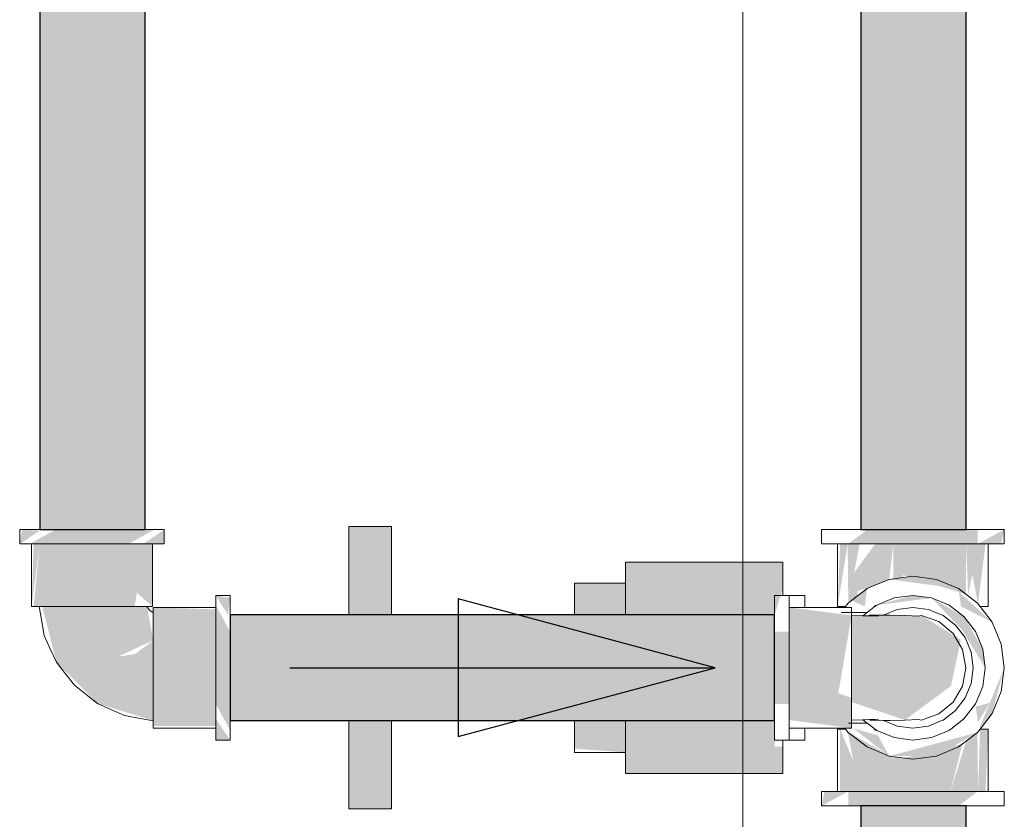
# Model space of a CAD drawing. Header units: millimetres. Extents: x 567 to 934, y -1 to 364.
# Tile 674 of 1056: x 800.031 to 800.494, y 90.951 to 91.327. Entities that reach past the tile are written whole.
import ezdxf

# ---------------------------------------------------------------- set-up
doc = ezdxf.new("R2010")
doc.units = ezdxf.units.MM
doc.header["$MEASUREMENT"] = 0
for name, color, linetype, lineweight in [('A-WALL', 7, 'Continuous', 25), ('AF-Condutos', 140, 'Continuous', 25), ('AF-Conexões', 152, 'Continuous', 18), ('AF-Registro', 253, 'Continuous', 18), ('AF-Sentido conduto', 140, 'Continuous', 30)]:
    doc.layers.add(name, color=color, linetype=linetype, lineweight=lineweight)

msp = doc.modelspace()

# ---------------------------------------------------------------- hatches: boundary and pattern name
at = {"layer": 'AF-Condutos', "linetype": 'Continuous'}
for points in [[(800.08998, 91.08767), (800.08998, 101.43581), (800.04053, 101.43581), (800.04053, 91.08767)], [(800.47598, 91.08767), (800.47598, 94.00457), (800.42653, 94.00457), (800.42653, 91.08767)], [(800.12998, 91.04754), (800.12998, 91.02787), (800.38598, 91.02787), (800.38598, 91.04754)], [(800.38598, 91.00798), (800.38598, 91.02787), (800.12998, 91.02787), (800.12998, 91.01747)], [(800.38598, 90.99781), (800.38598, 91.00798), (800.12998, 91.01747), (800.12998, 90.99781)], [(800.47598, 90.95767), (800.42653, 90.95767), (800.42653, 90.70767), (800.47598, 90.70767)]]:
    msp.add_hatch(color=151, dxfattribs=at).paths.add_polyline_path(points)
at = {"layer": 'AF-Conexões', "linetype": 'Continuous'}
for points in [[(800.03214, 91.08767), (800.03098, 91.08087), (800.04053, 91.08715)], [(800.03554, 91.08087), (800.08199, 91.08087), (800.09443, 91.08767), (800.04799, 91.08767)], [(800.09899, 91.08087), (800.09899, 91.08767), (800.08903, 91.08087)], [(800.48139, 91.08767), (800.42949, 91.08767), (800.42058, 91.08087), (800.47248, 91.08087)], [(800.48139, 91.08767), (800.47248, 91.08087), (800.48139, 91.08087)], [(800.49252, 91.08087), (800.49399, 91.08767), (800.48139, 91.08087)], [(800.03755, 91.08087), (800.03658, 91.05147), (800.04039, 91.08087)], [(800.03755, 91.05147), (800.08507, 91.05147), (800.08958, 91.08087), (800.04039, 91.08087)], [(800.09339, 91.05147), (800.09339, 91.08087), (800.08958, 91.08087), (800.08606, 91.05792)], [(800.41558, 91.05147), (800.42033, 91.08087), (800.41679, 91.08087)], [(800.42064, 91.05313), (800.42596, 91.08087), (800.42033, 91.08087)], [(800.42338, 91.06741), (800.4248, 91.05859), (800.43328, 91.06149), (800.43328, 91.08087)], [(800.43328, 91.06149), (800.43659, 91.06285), (800.44182, 91.08087), (800.43328, 91.08087)], [(800.43659, 91.06285), (800.43986, 91.06421), (800.44182, 91.08087)], [(800.44182, 91.06447), (800.44605, 91.06502), (800.45098, 91.08087), (800.44182, 91.08087)], [(800.47602, 91.08087), (800.45098, 91.08087), (800.44644, 91.06627), (800.47602, 91.0572)], [(800.47697, 91.05647), (800.48164, 91.08087), (800.47602, 91.08087)], [(800.48518, 91.08087), (800.48164, 91.08087), (800.47892, 91.06665), (800.48164, 91.05275)], [(800.42338, 91.06741), (800.42064, 91.05313), (800.42513, 91.05657)], [(800.45098, 91.06567), (800.43986, 91.06421), (800.47248, 91.05991)], [(800.42837, 91.05147), (800.42949, 91.05991), (800.42219, 91.05431)], [(800.12998, 91.05551), (800.12319, 91.05667), (800.12895, 91.04754)], [(800.43399, 91.05212), (800.45978, 91.05551), (800.45098, 91.05667)], [(800.47407, 91.04053), (800.48498, 91.02267), (800.48383, 91.03147), (800.47503, 91.04671), (800.45978, 91.05551)], [(800.47269, 91.05834), (800.47359, 91.05147), (800.48823, 91.04417)], [(800.0739, 91.02639), (800.09379, 91.03558), (800.09084, 91.05147), (800.04161, 91.05147), (800.04823, 91.0253), (800.06761, 91.00591), (800.09379, 90.99777), (800.09379, 91.03558), (800.08535, 91.02918), (800.06297, 91.02563)], [(800.12319, 91.0501), (800.09379, 91.05107), (800.09379, 91.04275), (800.12319, 91.04275)], [(800.12319, 91.05212), (800.12319, 91.00567), (800.12998, 90.99323), (800.12998, 91.03967)], [(800.42219, 90.99427), (800.42219, 91.00847), (800.41046, 91.01259), (800.41419, 91.00059), (800.42219, 91.04727), (800.39279, 91.05107), (800.39279, 90.99808)], [(800.47355, 91.03584), (800.45502, 91.04732), (800.42219, 91.04732), (800.42219, 91.00654), (800.44727, 90.9981), (800.46891, 91.01408)], [(800.09379, 90.99524), (800.12319, 90.99524), (800.12319, 91.04275), (800.09379, 91.04275)], [(800.38598, 91.00567), (800.39279, 91.00567), (800.39279, 91.03967), (800.38598, 91.03967)], [(800.48205, 90.99387), (800.48823, 91.00117), (800.49399, 91.02267)], [(800.48051, 91.00442), (800.4816, 90.99698), (800.48715, 91.00618)], [(800.12319, 90.98867), (800.12998, 90.98867), (800.12319, 90.99863)], [(800.4228, 90.99427), (800.43986, 90.98114), (800.43456, 90.99083)], [(800.41679, 90.96447), (800.42033, 90.96447), (800.42305, 90.97872), (800.41679, 90.99387)], [(800.42033, 90.9926), (800.42305, 90.97872), (800.42033, 90.96447), (800.44182, 90.96447), (800.44182, 90.98032)], [(800.43986, 90.98114), (800.46212, 90.98114), (800.48139, 90.99227)], [(800.48133, 90.99222), (800.47602, 90.98815), (800.46868, 90.96447), (800.48164, 90.96447)], [(800.48638, 90.99387), (800.48262, 90.99387), (800.48164, 90.96447), (800.48518, 90.96447)], [(800.47425, 90.98679), (800.44673, 90.98023), (800.44182, 90.96447), (800.46868, 90.96447)], [(800.44182, 90.96447), (800.44673, 90.98023), (800.44182, 90.98088)], [(800.40945, 90.96447), (800.40799, 90.95767), (800.42058, 90.96447)], [(800.42058, 90.95767), (800.47248, 90.95767), (800.48139, 90.96447), (800.42949, 90.96447)], [(800.42058, 90.95767), (800.42949, 90.96447), (800.42058, 90.96447)]]:
    msp.add_hatch(color=161, dxfattribs=at).paths.add_polyline_path(points)
at = {"layer": 'AF-Registro', "linetype": 'Continuous'}
for points in [[(800.2058, 91.04754), (800.2058, 91.08907), (800.1858, 91.08907), (800.1858, 91.04754)], [(800.38981, 91.0724), (800.3158, 91.0724), (800.3158, 91.07023), (800.38981, 91.05983)], [(800.3158, 91.07023), (800.3158, 91.05983), (800.38981, 91.05983)], [(800.3158, 91.06245), (800.2918, 91.06245), (800.2918, 91.04754), (800.3158, 91.04754)], [(800.3158, 91.05983), (800.3158, 91.04754), (800.36989, 91.04754)], [(800.3158, 91.05983), (800.36989, 91.04754), (800.38598, 91.04754), (800.38981, 91.05983)], [(800.2058, 90.95627), (800.2058, 90.99781), (800.1858, 90.99781), (800.1858, 90.95627)], [(800.2918, 90.98463), (800.3158, 90.98289), (800.3158, 90.99781), (800.2918, 90.99781)], [(800.38598, 90.98552), (800.38598, 90.99781), (800.3158, 90.99781), (800.3158, 90.98552)], [(800.38981, 90.98552), (800.3158, 90.98552), (800.38981, 90.97512)], [(800.3158, 90.97295), (800.38981, 90.97295), (800.38981, 90.97512), (800.3158, 90.98552)]]:
    msp.add_hatch(color=254, dxfattribs=at).paths.add_polyline_path(points)

# ---------------------------------------------------------------- linework, layer by layer
at = {"layer": 'A-WALL', "color": 8, "lineweight": 5}
msp.add_line((800.37099, 94.32267), (800.37099, 90.72267), dxfattribs=at)
at = {"layer": 'AF-Condutos'}
for p, q in [((800.04053, 101.43581), (800.04053, 91.08767)), ((800.08998, 91.08767), (800.08998, 101.43581)), ((800.42653, 94.00457), (800.42653, 91.08767)), ((800.47598, 91.08767), (800.47598, 94.00457)), ((800.04053, 91.08767), (800.04476, 91.08767)), ((800.04476, 91.08767), (800.05248, 91.08767)), ((800.05248, 91.08767), (800.06237, 91.08767)), ((800.06237, 91.08767), (800.07271, 91.08767)), ((800.07271, 91.08767), (800.08171, 91.08767)), ((800.08171, 91.08767), (800.08783, 91.08767)), ((800.08783, 91.08767), (800.08998, 91.08767)), ((800.42653, 91.08767), (800.43076, 91.08767)), ((800.43076, 91.08767), (800.43848, 91.08767)), ((800.43848, 91.08767), (800.44837, 91.08767)), ((800.44837, 91.08767), (800.45871, 91.08767)), ((800.45871, 91.08767), (800.46771, 91.08767)), ((800.46771, 91.08767), (800.47383, 91.08767)), ((800.47383, 91.08767), (800.47598, 91.08767)), ((800.12998, 91.04754), (800.12998, 91.04432)), ((800.1858, 91.04754), (800.12998, 91.04754)), ((800.2058, 91.04754), (800.1858, 91.04754)), ((800.2918, 91.04754), (800.2058, 91.04754)), ((800.3158, 91.04754), (800.2918, 91.04754)), ((800.38598, 91.04754), (800.3158, 91.04754)), ((800.38598, 91.04432), (800.38598, 91.04754)), ((800.12998, 91.04432), (800.12998, 91.03737)), ((800.38598, 91.03737), (800.38598, 91.04432)), ((800.12998, 91.03737), (800.12998, 91.03307)), ((800.38598, 91.03307), (800.38598, 91.03737)), ((800.12998, 91.03307), (800.12998, 91.02787)), ((800.38598, 91.02787), (800.38598, 91.03307)), ((800.12998, 91.02787), (800.12998, 91.01747)), ((800.38598, 91.01747), (800.38598, 91.02787)), ((800.12998, 91.01747), (800.12998, 91.01227)), ((800.38598, 91.00798), (800.38598, 91.01747)), ((800.12998, 91.01227), (800.12998, 91.00798)), ((800.12998, 91.00798), (800.12998, 91.00102)), ((800.38598, 91.00102), (800.38598, 91.00798)), ((800.12998, 91.00102), (800.12998, 90.99781)), ((800.38598, 90.99781), (800.38598, 91.00102)), ((800.12998, 90.99781), (800.1858, 90.99781)), ((800.1858, 90.99781), (800.2058, 90.99781)), ((800.2058, 90.99781), (800.2918, 90.99781)), ((800.2918, 90.99781), (800.3158, 90.99781)), ((800.3158, 90.99781), (800.38598, 90.99781)), ((800.42653, 90.95767), (800.42653, 90.94654)), ((800.43076, 90.95767), (800.42653, 90.95767)), ((800.43848, 90.95767), (800.43076, 90.95767)), ((800.44837, 90.95767), (800.43848, 90.95767)), ((800.45871, 90.95767), (800.44837, 90.95767)), ((800.46771, 90.95767), (800.45871, 90.95767)), ((800.47383, 90.95767), (800.46771, 90.95767)), ((800.47598, 90.95767), (800.47383, 90.95767)), ((800.47598, 90.94654), (800.47598, 90.95767))]:
    msp.add_line(p, q, dxfattribs=at)
at = {"layer": 'AF-Conexões'}
for p, q in [((800.03098, 91.08767), (800.03098, 91.08087)), ((800.03214, 91.08767), (800.03098, 91.08767)), ((800.03554, 91.08767), (800.03214, 91.08767)), ((800.04053, 91.08767), (800.03554, 91.08767)), ((800.04095, 91.08767), (800.04053, 91.08767)), ((800.04799, 91.08767), (800.04095, 91.08767)), ((800.05618, 91.08767), (800.04799, 91.08767)), ((800.06498, 91.08767), (800.05618, 91.08767)), ((800.07379, 91.08767), (800.06498, 91.08767)), ((800.08199, 91.08767), (800.07379, 91.08767)), ((800.08903, 91.08767), (800.08199, 91.08767)), ((800.08998, 91.08767), (800.08903, 91.08767)), ((800.09443, 91.08767), (800.08998, 91.08767)), ((800.09783, 91.08767), (800.09443, 91.08767)), ((800.09899, 91.08767), (800.09783, 91.08767)), ((800.09899, 91.08087), (800.09899, 91.08767)), ((800.40799, 91.08767), (800.40799, 91.08087)), ((800.40945, 91.08767), (800.40799, 91.08767)), ((800.41375, 91.08767), (800.40945, 91.08767)), ((800.42058, 91.08767), (800.41375, 91.08767)), ((800.42653, 91.08767), (800.42058, 91.08767)), ((800.42949, 91.08767), (800.42653, 91.08767)), ((800.43986, 91.08767), (800.42949, 91.08767)), ((800.45098, 91.08767), (800.43986, 91.08767)), ((800.46212, 91.08767), (800.45098, 91.08767)), ((800.47248, 91.08767), (800.46212, 91.08767)), ((800.47598, 91.08767), (800.47248, 91.08767)), ((800.48139, 91.08767), (800.47598, 91.08767)), ((800.48823, 91.08767), (800.48139, 91.08767)), ((800.49252, 91.08767), (800.48823, 91.08767)), ((800.49399, 91.08767), (800.49252, 91.08767)), ((800.49399, 91.08087), (800.49399, 91.08767)), ((800.03098, 91.08087), (800.03214, 91.08087)), ((800.03214, 91.08087), (800.03554, 91.08087)), ((800.03554, 91.08087), (800.03658, 91.08087)), ((800.03658, 91.08087), (800.04095, 91.08087)), ((800.03658, 91.08087), (800.03658, 91.05147)), ((800.03755, 91.08087), (800.03658, 91.08087)), ((800.04039, 91.08087), (800.03755, 91.08087)), ((800.04491, 91.08087), (800.04039, 91.08087)), ((800.04095, 91.08087), (800.04799, 91.08087)), ((800.05078, 91.08087), (800.04491, 91.08087)), ((800.04799, 91.08087), (800.05618, 91.08087)), ((800.05763, 91.08087), (800.05078, 91.08087)), ((800.05618, 91.08087), (800.06498, 91.08087)), ((800.06498, 91.08087), (800.05763, 91.08087)), ((800.06498, 91.08087), (800.07379, 91.08087)), ((800.07234, 91.08087), (800.06498, 91.08087)), ((800.07919, 91.08087), (800.07234, 91.08087)), ((800.07379, 91.08087), (800.08199, 91.08087)), ((800.08507, 91.08087), (800.07919, 91.08087)), ((800.08199, 91.08087), (800.08903, 91.08087)), ((800.08958, 91.08087), (800.08507, 91.08087)), ((800.08903, 91.08087), (800.09339, 91.08087)), ((800.09242, 91.08087), (800.08958, 91.08087)), ((800.09339, 91.08087), (800.09242, 91.08087)), ((800.09339, 91.08087), (800.09443, 91.08087)), ((800.09339, 91.05147), (800.09339, 91.08087)), ((800.09443, 91.08087), (800.09783, 91.08087)), ((800.09783, 91.08087), (800.09899, 91.08087)), ((800.40799, 91.08087), (800.40945, 91.08087)), ((800.40945, 91.08087), (800.41375, 91.08087)), ((800.41375, 91.08087), (800.41558, 91.08087)), ((800.41558, 91.08087), (800.42058, 91.08087)), ((800.41558, 91.08087), (800.41558, 91.05147)), ((800.41679, 91.08087), (800.41558, 91.08087)), ((800.42033, 91.08087), (800.41679, 91.08087)), ((800.42596, 91.08087), (800.42033, 91.08087)), ((800.42058, 91.08087), (800.42949, 91.08087)), ((800.42896, 91.08087), (800.42596, 91.08087)), ((800.43328, 91.08087), (800.42896, 91.08087)), ((800.42949, 91.08087), (800.43986, 91.08087)), ((800.44182, 91.08087), (800.43328, 91.08087)), ((800.43986, 91.08087), (800.45098, 91.08087)), ((800.45098, 91.08087), (800.44182, 91.08087)), ((800.45098, 91.08087), (800.46212, 91.08087)), ((800.46015, 91.08087), (800.45098, 91.08087)), ((800.46868, 91.08087), (800.46015, 91.08087)), ((800.46212, 91.08087), (800.47248, 91.08087)), ((800.47602, 91.08087), (800.46868, 91.08087)), ((800.47248, 91.08087), (800.48139, 91.08087)), ((800.48164, 91.08087), (800.47602, 91.08087)), ((800.48139, 91.08087), (800.48638, 91.08087)), ((800.48518, 91.08087), (800.48164, 91.08087)), ((800.48638, 91.08087), (800.48518, 91.08087)), ((800.48638, 91.08087), (800.48823, 91.08087)), ((800.48638, 91.05147), (800.48638, 91.08087)), ((800.48823, 91.08087), (800.49252, 91.08087)), ((800.49252, 91.08087), (800.49399, 91.08087)), ((800.43933, 91.06399), (800.43208, 91.06099)), ((800.43986, 91.06421), (800.43933, 91.06399)), ((800.45098, 91.06567), (800.43986, 91.06421)), ((800.46212, 91.06421), (800.45098, 91.06567)), ((800.47248, 91.05991), (800.46212, 91.06421)), ((800.42949, 91.05991), (800.42219, 91.05431)), ((800.43208, 91.06099), (800.42949, 91.05991)), ((800.48139, 91.05308), (800.47248, 91.05991)), ((800.12319, 91.05667), (800.12319, 91.05551)), ((800.12998, 91.05667), (800.12319, 91.05667)), ((800.12319, 91.05551), (800.12319, 91.05212)), ((800.12998, 91.05551), (800.12998, 91.05667)), ((800.12998, 91.05212), (800.12998, 91.05551)), ((800.38598, 91.05667), (800.38598, 91.05551)), ((800.38981, 91.05667), (800.38598, 91.05667)), ((800.38598, 91.05551), (800.38598, 91.05212)), ((800.39279, 91.05667), (800.38981, 91.05667)), ((800.39279, 91.05551), (800.39279, 91.05667)), ((800.39279, 91.05212), (800.39279, 91.05551)), ((800.42219, 91.05431), (800.42058, 91.05308)), ((800.44219, 91.05551), (800.43399, 91.05212)), ((800.45098, 91.05667), (800.44219, 91.05551)), ((800.45978, 91.05551), (800.45098, 91.05667)), ((800.46799, 91.05212), (800.45978, 91.05551)), ((800.03658, 91.05147), (800.03755, 91.05147)), ((800.03755, 91.05147), (800.04009, 91.05147)), ((800.04009, 91.05147), (800.04039, 91.05147)), ((800.04009, 91.05147), (800.04105, 91.04621)), ((800.04161, 91.05147), (800.04009, 91.05147)), ((800.04039, 91.05147), (800.04491, 91.05147)), ((800.046, 91.05147), (800.04161, 91.05147)), ((800.04491, 91.05147), (800.05078, 91.05147)), ((800.05273, 91.05147), (800.046, 91.05147)), ((800.05078, 91.05147), (800.05763, 91.05147)), ((800.06096, 91.05147), (800.05273, 91.05147)), ((800.05763, 91.05147), (800.06498, 91.05147)), ((800.06532, 91.05147), (800.06096, 91.05147)), ((800.06498, 91.05147), (800.07234, 91.05147)), ((800.06969, 91.05147), (800.06532, 91.05147)), ((800.07789, 91.05147), (800.06969, 91.05147)), ((800.07234, 91.05147), (800.07919, 91.05147)), ((800.08462, 91.05147), (800.07789, 91.05147)), ((800.07919, 91.05147), (800.08507, 91.05147)), ((800.08916, 91.05147), (800.08462, 91.05147)), ((800.08507, 91.05147), (800.08958, 91.05147)), ((800.09084, 91.05147), (800.08916, 91.05147)), ((800.08958, 91.05147), (800.09084, 91.05147)), ((800.09084, 91.05147), (800.09242, 91.05147)), ((800.09209, 91.04978), (800.09084, 91.05147)), ((800.09379, 91.04853), (800.09209, 91.04978)), ((800.09242, 91.05147), (800.09339, 91.05147)), ((800.09379, 91.05107), (800.09379, 91.0501)), ((800.12319, 91.05107), (800.09379, 91.05107)), ((800.09379, 91.0501), (800.09379, 91.04853)), ((800.12319, 91.05212), (800.12319, 91.05107)), ((800.12319, 91.05107), (800.12319, 91.04671)), ((800.12319, 91.0501), (800.12319, 91.05107)), ((800.12319, 91.04727), (800.12319, 91.0501)), ((800.12998, 91.04754), (800.12998, 91.05212)), ((800.38598, 91.05212), (800.38598, 91.04754)), ((800.39279, 91.05107), (800.39279, 91.05212)), ((800.39279, 91.04671), (800.39279, 91.05107)), ((800.40022, 91.05107), (800.39279, 91.05107)), ((800.39279, 91.05107), (800.39279, 91.0501)), ((800.39279, 91.0501), (800.39279, 91.04867)), ((800.41172, 91.05107), (800.40022, 91.05107)), ((800.41661, 91.05107), (800.41172, 91.05107)), ((800.41558, 91.05147), (800.41679, 91.05147)), ((800.41797, 91.05107), (800.41661, 91.05107)), ((800.41679, 91.05147), (800.41849, 91.05147)), ((800.41904, 91.05107), (800.41797, 91.05107)), ((800.41849, 91.05147), (800.41935, 91.05147)), ((800.41935, 91.05147), (800.41904, 91.05107)), ((800.42219, 91.05107), (800.41904, 91.05107)), ((800.42058, 91.05308), (800.41935, 91.05147)), ((800.42219, 91.0501), (800.42219, 91.05107)), ((800.42219, 91.04867), (800.42219, 91.0501)), ((800.43271, 91.05114), (800.4295, 91.04867)), ((800.43315, 91.05147), (800.43271, 91.05114)), ((800.43399, 91.05212), (800.43315, 91.05147)), ((800.44364, 91.0501), (800.44018, 91.04867)), ((800.45098, 91.05107), (800.44364, 91.0501)), ((800.45834, 91.0501), (800.45098, 91.05107)), ((800.46137, 91.04885), (800.45834, 91.0501)), ((800.46883, 91.05147), (800.46799, 91.05212)), ((800.47503, 91.04671), (800.46883, 91.05147)), ((800.48262, 91.05147), (800.48139, 91.05308)), ((800.48823, 91.04417), (800.48262, 91.05147)), ((800.48262, 91.05147), (800.48348, 91.05147)), ((800.48348, 91.05147), (800.48518, 91.05147)), ((800.48518, 91.05147), (800.48638, 91.05147)), ((800.04105, 91.04621), (800.04257, 91.03789)), ((800.09379, 91.04853), (800.09379, 91.04727)), ((800.09379, 91.04685), (800.09379, 91.04853)), ((800.09379, 91.04727), (800.09379, 91.04275)), ((800.09379, 91.04231), (800.09379, 91.04685)), ((800.12319, 91.04275), (800.12319, 91.04727)), ((800.12319, 91.04671), (800.12319, 91.03967)), ((800.12998, 91.04671), (800.12998, 91.04754)), ((800.12998, 91.03967), (800.12998, 91.04671)), ((800.38598, 91.04754), (800.38598, 91.04671)), ((800.38598, 91.04671), (800.38598, 91.03967)), ((800.39279, 91.04867), (800.39279, 91.04727)), ((800.39279, 91.04727), (800.39279, 91.04275)), ((800.39279, 91.03967), (800.39279, 91.04671)), ((800.42219, 91.04732), (800.42219, 91.04867)), ((800.42219, 91.04727), (800.42219, 91.04732)), ((800.42751, 91.04715), (800.42219, 91.04732)), ((800.42219, 91.04732), (800.42219, 91.04439)), ((800.42219, 91.04275), (800.42219, 91.04727)), ((800.42861, 91.04711), (800.42751, 91.04715)), ((800.4295, 91.04867), (800.42752, 91.04716)), ((800.43035, 91.04704), (800.42861, 91.04711)), ((800.43486, 91.04686), (800.43035, 91.04704)), ((800.43697, 91.04741), (800.43083, 91.04738)), ((800.43083, 91.04738), (800.43486, 91.04686)), ((800.43712, 91.04741), (800.43697, 91.04741)), ((800.44018, 91.04867), (800.43712, 91.04741)), ((800.44028, 91.04742), (800.43712, 91.04741)), ((800.44727, 91.04725), (800.44028, 91.04742)), ((800.45367, 91.04699), (800.44727, 91.04725)), ((800.45502, 91.04732), (800.45367, 91.04699)), ((800.46325, 91.04439), (800.45502, 91.04732)), ((800.46179, 91.04867), (800.46137, 91.04885)), ((800.46518, 91.04727), (800.46179, 91.04867)), ((800.47107, 91.04275), (800.46518, 91.04727)), ((800.48043, 91.03967), (800.47503, 91.04671)), ((800.09379, 91.04275), (800.09379, 91.03687)), ((800.09379, 91.03558), (800.09379, 91.04231)), ((800.12319, 91.03687), (800.12319, 91.04275)), ((800.39279, 91.04275), (800.39279, 91.03687)), ((800.42219, 91.04439), (800.42219, 91.04307)), ((800.42219, 91.04307), (800.42219, 91.03881)), ((800.42219, 91.03687), (800.42219, 91.04275)), ((800.46997, 91.03881), (800.46325, 91.04439)), ((800.47558, 91.03687), (800.47107, 91.04275)), ((800.49252, 91.0338), (800.48823, 91.04417)), ((800.04257, 91.03789), (800.04539, 91.03159)), ((800.09379, 91.03687), (800.09379, 91.03002)), ((800.12319, 91.03967), (800.12319, 91.03147)), ((800.12319, 91.03002), (800.12319, 91.03687)), ((800.12998, 91.03147), (800.12998, 91.03967)), ((800.38598, 91.03967), (800.38598, 91.03147)), ((800.39279, 91.03147), (800.39279, 91.03967)), ((800.39279, 91.03687), (800.39279, 91.03002)), ((800.42219, 91.03881), (800.42219, 91.03291)), ((800.42219, 91.03291), (800.42219, 91.03687)), ((800.47436, 91.03127), (800.46997, 91.03881)), ((800.47842, 91.03002), (800.47558, 91.03687)), ((800.48383, 91.03147), (800.48043, 91.03967)), ((800.04539, 91.03159), (800.04823, 91.0253)), ((800.09379, 91.02737), (800.09379, 91.03558)), ((800.12319, 91.03147), (800.12319, 91.02267)), ((800.12998, 91.02267), (800.12998, 91.03147)), ((800.38598, 91.03147), (800.38598, 91.02267)), ((800.39279, 91.02267), (800.39279, 91.03147)), ((800.42219, 91.03002), (800.42219, 91.03291)), ((800.42219, 91.03291), (800.42219, 91.03127)), ((800.42219, 91.03127), (800.42219, 91.02267)), ((800.47588, 91.02267), (800.47436, 91.03127)), ((800.48498, 91.02267), (800.48383, 91.03147)), ((800.49399, 91.02267), (800.49252, 91.0338)), ((800.09379, 91.03002), (800.09379, 91.02267)), ((800.09379, 91.01864), (800.09379, 91.02737)), ((800.12319, 91.02267), (800.12319, 91.03002)), ((800.39279, 91.03002), (800.39279, 91.02267)), ((800.42219, 91.02267), (800.42219, 91.03002)), ((800.47939, 91.02267), (800.47842, 91.03002)), ((800.04823, 91.0253), (800.05248, 91.01986)), ((800.09379, 91.02267), (800.09379, 91.01532)), ((800.12319, 91.02267), (800.12319, 91.01387)), ((800.12319, 91.01532), (800.12319, 91.02267)), ((800.12998, 91.01387), (800.12998, 91.02267)), ((800.38598, 91.02267), (800.38598, 91.01387)), ((800.39279, 91.01387), (800.39279, 91.02267)), ((800.39279, 91.02267), (800.39279, 91.01532)), ((800.42219, 91.01532), (800.42219, 91.02267)), ((800.42219, 91.02267), (800.42219, 91.01408)), ((800.47436, 91.01408), (800.47588, 91.02267)), ((800.47842, 91.01532), (800.47939, 91.02267)), ((800.48383, 91.01387), (800.48498, 91.02267)), ((800.49252, 91.01154), (800.49399, 91.02267)), ((800.05248, 91.01986), (800.05674, 91.01443)), ((800.09379, 91.01041), (800.09379, 91.01864)), ((800.05674, 91.01443), (800.06218, 91.01017)), ((800.09379, 91.01532), (800.09379, 91.00847)), ((800.12319, 91.00847), (800.12319, 91.01532)), ((800.12319, 91.01387), (800.12319, 91.00567)), ((800.12998, 91.00567), (800.12998, 91.01387)), ((800.38598, 91.01387), (800.38598, 91.00567)), ((800.39279, 91.01532), (800.39279, 91.00847)), ((800.39279, 91.00567), (800.39279, 91.01387)), ((800.42219, 91.01244), (800.42219, 91.01532)), ((800.42219, 91.01408), (800.42219, 91.01244)), ((800.46997, 91.00654), (800.47436, 91.01408)), ((800.47558, 91.00847), (800.47842, 91.01532)), ((800.48043, 91.00567), (800.48383, 91.01387)), ((800.06218, 91.01017), (800.06761, 91.00591)), ((800.09379, 91.00369), (800.09379, 91.01041)), ((800.09379, 91.00847), (800.09379, 91.00259)), ((800.12319, 91.00259), (800.12319, 91.00847)), ((800.39279, 91.00847), (800.39279, 91.00259)), ((800.42219, 91.00847), (800.42219, 91.01244)), ((800.42219, 91.01244), (800.42219, 91.00654)), ((800.42219, 91.00259), (800.42219, 91.00847)), ((800.47107, 91.00259), (800.47558, 91.00847)), ((800.48823, 91.00117), (800.49252, 91.01154)), ((800.06761, 91.00591), (800.0739, 91.00308)), ((800.09379, 90.9993), (800.09379, 91.00369)), ((800.12319, 91.00567), (800.12319, 90.99863)), ((800.12998, 90.99863), (800.12998, 91.00567)), ((800.38598, 91.00567), (800.38598, 90.99863)), ((800.39279, 90.99863), (800.39279, 91.00567)), ((800.42219, 91.00654), (800.42219, 91.00096)), ((800.46325, 91.00096), (800.46997, 91.00654)), ((800.47503, 90.99863), (800.48043, 91.00567)), ((800.0739, 91.00308), (800.0802, 91.00025)), ((800.0802, 91.00025), (800.08852, 90.99873)), ((800.08852, 90.99873), (800.09379, 90.99777)), ((800.09379, 91.00259), (800.09379, 90.99808)), ((800.09379, 90.99777), (800.09379, 90.9993)), ((800.12319, 90.99808), (800.12319, 91.00259)), ((800.12319, 90.99863), (800.12319, 90.99427)), ((800.12998, 90.99781), (800.12998, 90.99863)), ((800.38598, 90.99863), (800.38598, 90.99781)), ((800.39279, 91.00259), (800.39279, 90.99808)), ((800.39279, 90.99427), (800.39279, 90.99863)), ((800.42219, 90.99808), (800.42219, 91.00259)), ((800.42219, 91.00096), (800.42219, 90.99803)), ((800.45502, 90.99803), (800.46325, 91.00096)), ((800.46518, 90.99808), (800.47107, 91.00259)), ((800.46883, 90.99387), (800.47503, 90.99863)), ((800.48262, 90.99387), (800.48823, 91.00117)), ((800.09379, 90.99808), (800.09379, 90.99777)), ((800.09379, 90.99777), (800.09379, 90.99524)), ((800.09379, 90.99524), (800.09379, 90.99427)), ((800.09379, 90.99427), (800.12319, 90.99427)), ((800.12319, 90.99524), (800.12319, 90.99808)), ((800.12319, 90.99427), (800.12319, 90.99524)), ((800.12319, 90.99427), (800.12319, 90.99323)), ((800.12998, 90.99323), (800.12998, 90.99781)), ((800.38598, 90.99781), (800.38598, 90.99323)), ((800.39279, 90.99808), (800.39279, 90.99667)), ((800.39279, 90.99667), (800.39279, 90.99524)), ((800.39279, 90.99524), (800.39279, 90.99427)), ((800.39279, 90.99323), (800.39279, 90.99427)), ((800.39279, 90.99427), (800.40022, 90.99427)), ((800.40022, 90.99427), (800.41172, 90.99427)), ((800.41172, 90.99427), (800.41661, 90.99427)), ((800.41661, 90.99427), (800.41904, 90.99427)), ((800.41904, 90.99427), (800.41935, 90.99387)), ((800.41904, 90.99427), (800.42219, 90.99427)), ((800.42219, 90.99803), (800.42219, 90.99808)), ((800.42219, 90.99667), (800.42219, 90.99803)), ((800.42219, 90.99803), (800.42239, 90.99803)), ((800.42219, 90.99524), (800.42219, 90.99667)), ((800.42219, 90.99427), (800.42219, 90.99524)), ((800.42239, 90.99803), (800.42751, 90.9982)), ((800.42751, 90.9982), (800.42861, 90.99823)), ((800.42751, 90.9982), (800.4295, 90.99667)), ((800.42861, 90.99823), (800.43035, 90.9983)), ((800.4295, 90.99667), (800.43271, 90.9942)), ((800.43035, 90.9983), (800.43486, 90.99848)), ((800.43486, 90.99848), (800.43083, 90.99796)), ((800.43083, 90.99796), (800.43697, 90.99794)), ((800.43271, 90.9942), (800.43315, 90.99387)), ((800.43697, 90.99794), (800.43712, 90.99794)), ((800.43712, 90.99794), (800.44028, 90.99792)), ((800.43712, 90.99794), (800.44018, 90.99667)), ((800.44018, 90.99667), (800.44364, 90.99524)), ((800.44028, 90.99792), (800.44727, 90.9981)), ((800.44364, 90.99524), (800.45098, 90.99427)), ((800.44727, 90.9981), (800.45367, 90.99835)), ((800.45098, 90.99427), (800.45834, 90.99524)), ((800.45367, 90.99835), (800.45502, 90.99803)), ((800.45834, 90.99524), (800.465, 90.998)), ((800.465, 90.998), (800.46518, 90.99808)), ((800.12319, 90.99323), (800.12319, 90.98983)), ((800.12319, 90.98983), (800.12319, 90.98867)), ((800.12998, 90.98983), (800.12998, 90.99323)), ((800.12998, 90.98867), (800.12998, 90.98983)), ((800.38598, 90.99323), (800.38598, 90.98983)), ((800.38598, 90.98983), (800.38598, 90.98867)), ((800.39279, 90.98983), (800.39279, 90.99323)), ((800.39279, 90.98867), (800.39279, 90.98983)), ((800.41558, 90.99387), (800.41558, 90.96447)), ((800.41679, 90.99387), (800.41558, 90.99387)), ((800.41935, 90.99387), (800.41679, 90.99387)), ((800.41935, 90.99387), (800.42058, 90.99227)), ((800.42058, 90.99227), (800.42949, 90.98543)), ((800.43315, 90.99387), (800.43392, 90.99328)), ((800.43392, 90.99328), (800.43399, 90.99323)), ((800.43399, 90.99323), (800.44219, 90.98983)), ((800.44219, 90.98983), (800.44864, 90.98898)), ((800.45098, 90.98867), (800.45978, 90.98983)), ((800.45978, 90.98983), (800.46799, 90.99323)), ((800.46799, 90.99323), (800.46805, 90.99328)), ((800.46805, 90.99328), (800.46883, 90.99387)), ((800.47248, 90.98543), (800.48139, 90.99227)), ((800.48139, 90.99227), (800.48262, 90.99387)), ((800.48518, 90.99387), (800.48262, 90.99387)), ((800.48638, 90.99387), (800.48518, 90.99387)), ((800.48638, 90.96447), (800.48638, 90.99387)), ((800.12319, 90.98867), (800.12998, 90.98867)), ((800.38598, 90.98867), (800.38981, 90.98867)), ((800.38981, 90.98867), (800.39279, 90.98867)), ((800.42949, 90.98543), (800.43986, 90.98114)), ((800.44864, 90.98898), (800.45098, 90.98867)), ((800.46212, 90.98114), (800.47248, 90.98543)), ((800.43986, 90.98114), (800.45098, 90.97967)), ((800.45098, 90.97967), (800.46212, 90.98114)), ((800.40799, 90.96447), (800.40799, 90.95767)), ((800.40945, 90.96447), (800.40799, 90.96447)), ((800.41375, 90.96447), (800.40945, 90.96447)), ((800.41558, 90.96447), (800.41375, 90.96447)), ((800.42058, 90.96447), (800.41558, 90.96447)), ((800.41558, 90.96447), (800.41679, 90.96447)), ((800.41679, 90.96447), (800.42033, 90.96447)), ((800.42033, 90.96447), (800.42596, 90.96447)), ((800.42949, 90.96447), (800.42058, 90.96447)), ((800.42596, 90.96447), (800.43328, 90.96447)), ((800.43986, 90.96447), (800.42949, 90.96447)), ((800.43328, 90.96447), (800.44182, 90.96447)), ((800.45098, 90.96447), (800.43986, 90.96447)), ((800.44182, 90.96447), (800.44517, 90.96447)), ((800.44517, 90.96447), (800.45056, 90.96447)), ((800.45056, 90.96447), (800.45098, 90.96447)), ((800.46212, 90.96447), (800.45098, 90.96447)), ((800.45098, 90.96447), (800.46015, 90.96447)), ((800.46015, 90.96447), (800.46868, 90.96447)), ((800.47248, 90.96447), (800.46212, 90.96447)), ((800.46868, 90.96447), (800.47602, 90.96447)), ((800.48139, 90.96447), (800.47248, 90.96447)), ((800.47602, 90.96447), (800.48164, 90.96447)), ((800.48638, 90.96447), (800.48139, 90.96447)), ((800.48164, 90.96447), (800.48518, 90.96447)), ((800.48518, 90.96447), (800.48638, 90.96447)), ((800.48823, 90.96447), (800.48638, 90.96447)), ((800.49252, 90.96447), (800.48823, 90.96447)), ((800.49399, 90.96447), (800.49252, 90.96447)), ((800.49399, 90.95767), (800.49399, 90.96447)), ((800.40799, 90.95767), (800.40945, 90.95767)), ((800.40945, 90.95767), (800.41375, 90.95767)), ((800.41375, 90.95767), (800.42058, 90.95767)), ((800.42058, 90.95767), (800.42653, 90.95767)), ((800.42653, 90.95767), (800.42949, 90.95767)), ((800.42949, 90.95767), (800.43986, 90.95767)), ((800.43986, 90.95767), (800.45098, 90.95767)), ((800.45098, 90.95767), (800.46212, 90.95767)), ((800.46212, 90.95767), (800.47248, 90.95767)), ((800.47248, 90.95767), (800.47598, 90.95767)), ((800.47598, 90.95767), (800.48139, 90.95767)), ((800.48139, 90.95767), (800.48823, 90.95767)), ((800.48823, 90.95767), (800.49252, 90.95767)), ((800.49252, 90.95767), (800.49399, 90.95767))]:
    msp.add_line(p, q, dxfattribs=at)
at = {"layer": 'AF-Registro'}
for p, q in [((800.1858, 91.08907), (800.1858, 91.04754)), ((800.2058, 91.08907), (800.1858, 91.08907)), ((800.2058, 91.04754), (800.2058, 91.08907)), ((800.3158, 91.0724), (800.3158, 91.07023)), ((800.38981, 91.0724), (800.3158, 91.0724)), ((800.3158, 91.07023), (800.3158, 91.06245)), ((800.38981, 91.07023), (800.38981, 91.0724)), ((800.38981, 91.05983), (800.38981, 91.07023)), ((800.2918, 91.06245), (800.2918, 91.06071)), ((800.3158, 91.06245), (800.2918, 91.06245)), ((800.2918, 91.06071), (800.2918, 91.0524)), ((800.3158, 91.06245), (800.3158, 91.05983)), ((800.3158, 91.06071), (800.3158, 91.06245)), ((800.3158, 91.0524), (800.3158, 91.06071)), ((800.3158, 91.05983), (800.3158, 91.04754)), ((800.38981, 91.05667), (800.38981, 91.05983)), ((800.40022, 91.05667), (800.39279, 91.05667)), ((800.40022, 91.05551), (800.40022, 91.05667)), ((800.40022, 91.05212), (800.40022, 91.05551)), ((800.2918, 91.0524), (800.2918, 91.04754)), ((800.3158, 91.04754), (800.3158, 91.0524)), ((800.40022, 91.05107), (800.40022, 91.05212)), ((800.43291, 91.05147), (800.43271, 91.05114)), ((800.43325, 91.05207), (800.43291, 91.05147)), ((800.4295, 91.04867), (800.4172, 91.04867)), ((800.43036, 91.04706), (800.43035, 91.04704)), ((800.43054, 91.04738), (800.43036, 91.04706)), ((800.1858, 90.99781), (800.1858, 90.95627)), ((800.2058, 90.95627), (800.2058, 90.99781)), ((800.2918, 90.99781), (800.2918, 90.99295)), ((800.3158, 90.99781), (800.3158, 90.98552)), ((800.3158, 90.99295), (800.3158, 90.99781)), ((800.40022, 90.99323), (800.40022, 90.99427)), ((800.42079, 90.99667), (800.42568, 90.99667)), ((800.42568, 90.99667), (800.4295, 90.99667)), ((800.43035, 90.9983), (800.43036, 90.99829)), ((800.43271, 90.9942), (800.43291, 90.99387)), ((800.2918, 90.99295), (800.2918, 90.98463)), ((800.3158, 90.98463), (800.3158, 90.99295)), ((800.40022, 90.98983), (800.40022, 90.99323)), ((800.40022, 90.98867), (800.40022, 90.98983)), ((800.43291, 90.99387), (800.43305, 90.99361)), ((800.43305, 90.99361), (800.43325, 90.99328)), ((800.43325, 90.99328), (800.43387, 90.99328)), ((800.43387, 90.99328), (800.43392, 90.99328)), ((800.3158, 90.98552), (800.3158, 90.98289)), ((800.38981, 90.98552), (800.38981, 90.98867)), ((800.38981, 90.97512), (800.38981, 90.98552)), ((800.39279, 90.98867), (800.40022, 90.98867)), ((800.2918, 90.98463), (800.2918, 90.98289)), ((800.2918, 90.98289), (800.3158, 90.98289)), ((800.3158, 90.98289), (800.3158, 90.98463)), ((800.3158, 90.98289), (800.3158, 90.97512)), ((800.3158, 90.97512), (800.3158, 90.97295)), ((800.3158, 90.97295), (800.38981, 90.97295)), ((800.38981, 90.97295), (800.38981, 90.97512)), ((800.1858, 90.95627), (800.2058, 90.95627))]:
    msp.add_line(p, q, dxfattribs=at)
at = {"layer": 'AF-Sentido conduto'}
for p, q in [((800.35799, 91.02267), (800.23724, 91.05502)), ((800.23724, 91.05502), (800.23724, 90.99032)), ((800.23724, 90.99032), (800.35799, 91.02267))]:
    msp.add_line(p, q, dxfattribs=at)
msp.add_lwpolyline([(800.15799, 91.02267), (800.35799, 91.02267)], dxfattribs=at)

doc.saveas('drawing.dxf')
